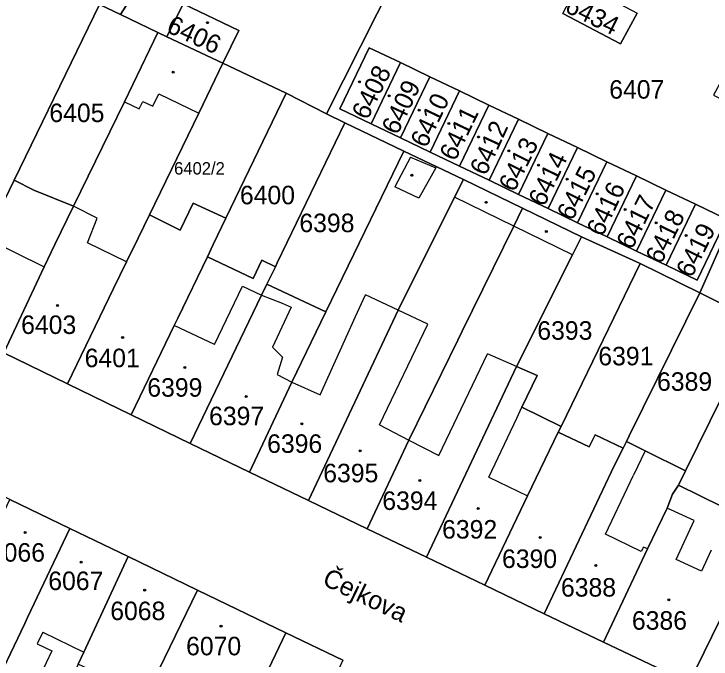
# Model space of a CAD drawing. Extents: x -596233 to -595156, y -1161235 to -1159375.
# Drawn here: x -595878.5 to -595814.5, y -1159733.8 to -1159674.5 of the extents above; entities that cross this region are included whole.
import ezdxf

# ---------------------------------------------------------------- set-up
doc = ezdxf.new("R2010")
doc.units = 0
for name, color, linetype in [('KN_CAR_KR', 7, 'Continuous'), ('KN_KULTURY', 7, 'Continuous'), ('KN_PARC_CIS_POZ', 7, 'Continuous'), ('KN_PARC_CIS_STAV', 7, 'Continuous'), ('KN_PARC_PLOCHA', 7, 'Continuous'), ('KN_ULICE', 7, 'Continuous'), ('parcely_l', 7, 'Continuous')]:
    doc.layers.add(name, color=color, linetype=linetype)

msp = doc.modelspace()

# ---------------------------------------------------------------- linework, layer by layer
at = {"layer": 'KN_CAR_KR'}
for points in [[(-595865.72, -1159683.01), (-595865.18, -1159681.88)], [(-595865.18, -1159681.88), (-595861.52, -1159683.64)], [(-595868.34, -1159682.6), (-595866.97, -1159683.26)], [(-595866.97, -1159683.26), (-595866.64, -1159682.57)], [(-595866.64, -1159682.57), (-595865.72, -1159683.01)], [(-595842.08, -1159687.68), (-595843.52, -1159690.42)], [(-595842.08, -1159687.68), (-595839.74, -1159688.67)], [(-595839.74, -1159688.67), (-595841.31, -1159691.47)], [(-595841.31, -1159691.47), (-595843.52, -1159690.42)], [(-595832.59, -1159694.02), (-595838.03, -1159691.36)], [(-595870.83, -1159693.29), (-595873.02, -1159692.2)], [(-595871.74, -1159695.56), (-595870.83, -1159693.29)], [(-595827.2, -1159696.66), (-595832.59, -1159694.02)], [(-595881.07, -1159695.13), (-595875.69, -1159697.76)], [(-595868.14, -1159697.3), (-595871.74, -1159695.56)], [(-595860.07, -1159704.9), (-595857.5, -1159699.53)], [(-595857.5, -1159699.53), (-595855.74, -1159700.37)], [(-595855.74, -1159700.37), (-595853.85, -1159701.11)], [(-595847.12, -1159702.32), (-595846.22, -1159700.33)], [(-595843.21, -1159701.75), (-595846.22, -1159700.33)], [(-595853.04, -1159701.48), (-595854.74, -1159705.13)], [(-595853.85, -1159701.11), (-595853.04, -1159701.48)], [(-595840.49, -1159703.03), (-595843.21, -1159701.75)], [(-595850.38, -1159709.52), (-595847.12, -1159702.32)], [(-595860.07, -1159704.9), (-595863.77, -1159703.16)], [(-595844.93, -1159712.27), (-595840.49, -1159703.03)], [(-595854.74, -1159705.13), (-595853.83, -1159706.07)], [(-595839.47, -1159715.08), (-595835.02, -1159705.74)], [(-595832.34, -1159706.92), (-595835.02, -1159705.74)], [(-595853.83, -1159706.07), (-595854.33, -1159707.64)], [(-595854.33, -1159707.64), (-595852.96, -1159708.35)], [(-595852.96, -1159708.35), (-595850.38, -1159709.52)], [(-595832.31, -1159711.67), (-595831.85, -1159710.65)], [(-595834.88, -1159717.08), (-595832.31, -1159711.67)], [(-595844.93, -1159712.27), (-595842.22, -1159713.67)], [(-595842.22, -1159713.67), (-595839.47, -1159715.08)], [(-595820.53, -1159714.65), (-595821.61, -1159716.91)], [(-595834.88, -1159717.08), (-595831.34, -1159718.8)], [(-595824.18, -1159722.31), (-595821.61, -1159716.91)], [(-595816.03, -1159721.07), (-595818.52, -1159719.94)], [(-595817.69, -1159724.64), (-595816.03, -1159721.07)], [(-595820.89, -1159723.91), (-595824.18, -1159722.31)], [(-595820.69, -1159723.5), (-595820.89, -1159723.91)], [(-595820.33, -1159723.67), (-595820.69, -1159723.5)], [(-595814.48, -1159723.79), (-595815.38, -1159725.72)], [(-595815.38, -1159725.72), (-595817.69, -1159724.64)], [(-595875.84, -1159731.31), (-595876.35, -1159732.4)], [(-595875.84, -1159731.31), (-595872.06, -1159733.14)], [(-595876.35, -1159732.4), (-595875, -1159733.04)], [(-595875, -1159733.04), (-595880.24, -1159744.06)]]:
    msp.add_lwpolyline(points, dxfattribs=at)
at = {"layer": 'KN_KULTURY'}
for centre, radius in [((-595860.72, -1159675.34), 0.09), ((-595860.72, -1159675.34), 0.0398), ((-595863.87, -1159679.9), 0.09), ((-595863.87, -1159679.9), 0.0398), ((-595846.75, -1159680.77), 0.09), ((-595846.75, -1159680.77), 0.0398), ((-595844.03, -1159682.06), 0.09), ((-595844.03, -1159682.06), 0.0398), ((-595841.27, -1159683.38), 0.09), ((-595841.27, -1159683.38), 0.0398), ((-595838.55, -1159684.61), 0.09), ((-595838.55, -1159684.61), 0.0398), ((-595835.83, -1159685.84), 0.09), ((-595835.83, -1159685.84), 0.0398), ((-595833.06, -1159687.1), 0.09), ((-595833.06, -1159687.1), 0.0398), ((-595830.32, -1159688.42), 0.09), ((-595830.32, -1159688.42), 0.0398), ((-595841.96, -1159689.36), 0.09), ((-595841.96, -1159689.36), 0.0398), ((-595827.7, -1159689.72), 0.09), ((-595827.7, -1159689.72), 0.0398), ((-595824.93, -1159691.07), 0.09), ((-595824.93, -1159691.07), 0.0398), ((-595835.12, -1159691.84), 0.09), ((-595835.12, -1159691.84), 0.0398), ((-595822.36, -1159692.51), 0.09), ((-595822.36, -1159692.51), 0.0398), ((-595819.53, -1159693.72), 0.09), ((-595819.53, -1159693.72), 0.0398), ((-595829.61, -1159694.52), 0.09), ((-595829.61, -1159694.52), 0.0398), ((-595816.78, -1159694.9), 0.09), ((-595816.78, -1159694.9), 0.0398), ((-595874.49, -1159701.31), 0.09), ((-595874.49, -1159701.31), 0.0398), ((-595868.5, -1159704.25), 0.09), ((-595868.5, -1159704.25), 0.0398), ((-595862.8, -1159707.01), 0.09), ((-595862.8, -1159707.01), 0.0398), ((-595857.16, -1159709.66), 0.09), ((-595857.16, -1159709.66), 0.0398), ((-595852.04, -1159712.19), 0.09), ((-595852.04, -1159712.19), 0.0398), ((-595846.69, -1159714.67), 0.09), ((-595846.69, -1159714.67), 0.0398), ((-595841.22, -1159717.38), 0.09), ((-595841.22, -1159717.38), 0.0398), ((-595835.87, -1159719.97), 0.09), ((-595835.87, -1159719.97), 0.0398), ((-595877.46, -1159722.17), 0.09), ((-595877.46, -1159722.17), 0.0398), ((-595830.17, -1159722.61), 0.09), ((-595830.17, -1159722.61), 0.0398), ((-595872.32, -1159724.88), 0.09), ((-595872.32, -1159724.88), 0.0398), ((-595825.07, -1159725.18), 0.09), ((-595825.07, -1159725.18), 0.0398), ((-595866.48, -1159727.45), 0.09), ((-595866.48, -1159727.45), 0.0398), ((-595818.36, -1159728.34), 0.09), ((-595818.36, -1159728.34), 0.0398), ((-595859.47, -1159730.77), 0.09), ((-595859.47, -1159730.77), 0.0398)]:
    msp.add_circle(centre, radius, dxfattribs=at)
at = {"layer": 'KN_PARC_PLOCHA'}
for points in [[(-595701.4, -1159505.18), (-595757.67, -1159546.29), (-595773.81, -1159559.78), (-595782.65, -1159568.39), (-595789.27, -1159574.83), (-595792.2, -1159577.69), (-595797.93, -1159584.14), (-595803.73, -1159590.66), (-595808.72, -1159596.26), (-595817.32, -1159605.93), (-595824.44, -1159615.08), (-595831.93, -1159624.7), (-595841.12, -1159636.52), (-595846.07, -1159642.88), (-595850.41, -1159648.46), (-595854.79, -1159654.08), (-595859.27, -1159659.84), (-595868.71, -1159674.59), (-595870.61, -1159673.67), (-595878.47, -1159689.8), (-595881.07, -1159695.13)], [(-595809.88, -1159673.87), (-595811.31, -1159676.52), (-595812.74, -1159679.18), (-595814.26, -1159682.01), (-595808.7, -1159684.78), (-595810.44, -1159688.71), (-595815.51, -1159700.16), (-595820.99, -1159697.46), (-595826.37, -1159695), (-595831.79, -1159692.39), (-595837.22, -1159689.74), (-595842.69, -1159687.13), (-595848.1, -1159684.54), (-595849.78, -1159683.71), (-595842.03, -1159668.28)], [(-595828.09, -1159674.49), (-595822.79, -1159677.29), (-595821.27, -1159674.46)], [(-595848.28, -1159733.9), (-595853.52, -1159731.39), (-595861.63, -1159727.46), (-595867.99, -1159724.38), (-595873.36, -1159721.78), (-595878.84, -1159719.12), (-595884.22, -1159716.51), (-595894.91, -1159711.31), (-595884.75, -1159703.08), (-595879.42, -1159705.67), (-595873.56, -1159708.51), (-595867.72, -1159711.35), (-595862.29, -1159713.98), (-595856.87, -1159716.61), (-595851.45, -1159719.23), (-595846.06, -1159721.82), (-595840.62, -1159724.43), (-595835.24, -1159727.01), (-595829.81, -1159729.62), (-595824.36, -1159732.23), (-595816.51, -1159735.97)]]:
    msp.add_lwpolyline(points, dxfattribs=at)
for points in [[(-595842.17, -1159668.21), (-595842.03, -1159668.28), (-595849.78, -1159683.71), (-595853.49, -1159681.83), (-595859.31, -1159679.07), (-595857.85, -1159676.06), (-595862.95, -1159673.6), (-595864.43, -1159676.65), (-595865.26, -1159676.25), (-595868.71, -1159674.59), (-595859.27, -1159659.84)], [(-595821.27, -1159674.46), (-595822.79, -1159677.29), (-595828.09, -1159674.49), (-595826.61, -1159671.63)], [(-595868.71, -1159674.59), (-595865.26, -1159676.25), (-595868.34, -1159682.6), (-595873.02, -1159692.2), (-595876.66, -1159690.73), (-595878.47, -1159689.8), (-595870.61, -1159673.67)], [(-595859.31, -1159679.07), (-595864.43, -1159676.65), (-595862.95, -1159673.6), (-595857.85, -1159676.06)], [(-595864.43, -1159676.65), (-595859.31, -1159679.07), (-595861.52, -1159683.64), (-595866.05, -1159692.98), (-595867.09, -1159695.14), (-595868.14, -1159697.3), (-595869.33, -1159699.76), (-595873.56, -1159708.51), (-595879.42, -1159705.67), (-595875.69, -1159697.76), (-595874.72, -1159695.71), (-595873.02, -1159692.2), (-595868.34, -1159682.6), (-595865.26, -1159676.25)], [(-595845.69, -1159684.62), (-595842.98, -1159685.92), (-595840.28, -1159687.22), (-595837.57, -1159688.52), (-595834.86, -1159689.82), (-595832.16, -1159691.12), (-595829.45, -1159692.42), (-595826.74, -1159693.72), (-595824.03, -1159695.02), (-595821.33, -1159696.32), (-595818.62, -1159697.62), (-595815.75, -1159698.99), (-595813.06, -1159693.39), (-595815.93, -1159692.01), (-595818.64, -1159690.71), (-595821.34, -1159689.41), (-595824.05, -1159688.11), (-595826.76, -1159686.81), (-595829.46, -1159685.51), (-595832.17, -1159684.21), (-595834.88, -1159682.91), (-595837.59, -1159681.61), (-595840.29, -1159680.31), (-595843, -1159679.01), (-595845.86, -1159677.64), (-595848.55, -1159683.24)], [(-595843, -1159679.01), (-595845.69, -1159684.62), (-595848.55, -1159683.24), (-595845.86, -1159677.64)], [(-595853.49, -1159681.83), (-595859.04, -1159693.3), (-595862.02, -1159691.91), (-595863.21, -1159694.39), (-595866.05, -1159692.98), (-595861.52, -1159683.64), (-595859.31, -1159679.07)], [(-595840.29, -1159680.31), (-595842.98, -1159685.92), (-595845.69, -1159684.62), (-595843, -1159679.01)], [(-595837.59, -1159681.61), (-595840.28, -1159687.22), (-595842.98, -1159685.92), (-595840.29, -1159680.31)], [(-595834.88, -1159682.91), (-595837.57, -1159688.52), (-595840.28, -1159687.22), (-595837.59, -1159681.61)], [(-595849.78, -1159683.71), (-595848.1, -1159684.54), (-595854.31, -1159697.4), (-595854.48, -1159697.76), (-595855.73, -1159697.16), (-595856.53, -1159698.83), (-595860.7, -1159696.84), (-595860.2, -1159695.7), (-595859.04, -1159693.3), (-595853.49, -1159681.83)], [(-595832.17, -1159684.21), (-595834.86, -1159689.82), (-595837.57, -1159688.52), (-595834.88, -1159682.91)], [(-595829.46, -1159685.51), (-595832.16, -1159691.12), (-595834.86, -1159689.82), (-595832.17, -1159684.21)], [(-595842.69, -1159687.13), (-595849.85, -1159701.91), (-595855.25, -1159699.35), (-595854.48, -1159697.76), (-595854.31, -1159697.4), (-595848.1, -1159684.54)], [(-595826.76, -1159686.81), (-595829.45, -1159692.42), (-595832.16, -1159691.12), (-595829.46, -1159685.51)], [(-595824.05, -1159688.11), (-595826.74, -1159693.72), (-595829.45, -1159692.42), (-595826.76, -1159686.81)], [(-595837.22, -1159689.74), (-595838.03, -1159691.36), (-595843.21, -1159701.75), (-595851.45, -1159719.23), (-595856.87, -1159716.61), (-595852.96, -1159708.35), (-595849.85, -1159701.91), (-595842.69, -1159687.13)], [(-595821.34, -1159689.41), (-595824.03, -1159695.02), (-595826.74, -1159693.72), (-595824.05, -1159688.11)], [(-595786.04, -1159700.81), (-595786.87, -1159703.13), (-595791.03, -1159711.97), (-595796.39, -1159709.47), (-595802.17, -1159706.61), (-595810.09, -1159702.84), (-595815.51, -1159700.16), (-595810.44, -1159688.71)], [(-595873.02, -1159692.2), (-595874.72, -1159695.71), (-595875.69, -1159697.76), (-595879.42, -1159705.67), (-595884.75, -1159703.08), (-595881.07, -1159695.13), (-595878.47, -1159689.8), (-595876.66, -1159690.73)], [(-595831.79, -1159692.39), (-595832.59, -1159694.02), (-595837.32, -1159703.67), (-595837.72, -1159704.49), (-595842.22, -1159713.67), (-595846.06, -1159721.82), (-595851.45, -1159719.23), (-595843.21, -1159701.75), (-595838.03, -1159691.36), (-595837.22, -1159689.74)], [(-595818.64, -1159690.71), (-595821.33, -1159696.32), (-595824.03, -1159695.02), (-595821.34, -1159689.41)], [(-595815.93, -1159692.01), (-595818.62, -1159697.62), (-595821.33, -1159696.32), (-595818.64, -1159690.71)], [(-595859.04, -1159693.3), (-595860.2, -1159695.7), (-595860.7, -1159696.84), (-595863.44, -1159702.48), (-595863.77, -1159703.16), (-595867.72, -1159711.35), (-595873.56, -1159708.51), (-595869.33, -1159699.76), (-595868.14, -1159697.3), (-595867.09, -1159695.14), (-595866.05, -1159692.98), (-595863.21, -1159694.39), (-595862.02, -1159691.91)], [(-595826.37, -1159695), (-595827.2, -1159696.66), (-595832.34, -1159706.92), (-595840.62, -1159724.43), (-595846.06, -1159721.82), (-595842.22, -1159713.67), (-595837.72, -1159704.49), (-595837.32, -1159703.67), (-595832.59, -1159694.02), (-595831.79, -1159692.39)], [(-595818.62, -1159697.62), (-595815.93, -1159692.01), (-595813.06, -1159693.39), (-595815.75, -1159698.99)], [(-595820.99, -1159697.46), (-595828.25, -1159712.43), (-595831.85, -1159710.65), (-595830.45, -1159707.74), (-595832.34, -1159706.92), (-595827.2, -1159696.66), (-595826.37, -1159695)], [(-595854.48, -1159697.76), (-595855.25, -1159699.35), (-595855.74, -1159700.37), (-595862.29, -1159713.98), (-595867.72, -1159711.35), (-595863.77, -1159703.16), (-595863.44, -1159702.48), (-595860.7, -1159696.84), (-595856.53, -1159698.83), (-595855.73, -1159697.16)], [(-595815.51, -1159700.16), (-595822.02, -1159713.3), (-595822.26, -1159713.79), (-595822.57, -1159714.42), (-595825.14, -1159713.2), (-595825.67, -1159714.31), (-595828.51, -1159712.96), (-595828.25, -1159712.43), (-595820.99, -1159697.46)], [(-595849.85, -1159701.91), (-595852.96, -1159708.35), (-595856.87, -1159716.61), (-595862.29, -1159713.98), (-595855.74, -1159700.37), (-595855.25, -1159699.35)], [(-595810.09, -1159702.84), (-595816.82, -1159716.49), (-595820.53, -1159714.65), (-595822.26, -1159713.79), (-595822.02, -1159713.3), (-595815.51, -1159700.16)], [(-595802.17, -1159706.61), (-595809.51, -1159721.74), (-595817.48, -1159717.82), (-595816.82, -1159716.49), (-595810.09, -1159702.84)], [(-595828.25, -1159712.43), (-595828.51, -1159712.96), (-595831.34, -1159718.8), (-595835.24, -1159727.01), (-595840.62, -1159724.43), (-595832.34, -1159706.92), (-595830.45, -1159707.74), (-595831.85, -1159710.65)], [(-595822.57, -1159714.42), (-595823.37, -1159716.03), (-595829.81, -1159729.62), (-595835.24, -1159727.01), (-595831.34, -1159718.8), (-595828.51, -1159712.96), (-595825.67, -1159714.31), (-595825.14, -1159713.2)], [(-595816.82, -1159716.49), (-595817.48, -1159717.82), (-595818.04, -1159718.63), (-595818.52, -1159719.94), (-595820.33, -1159723.67), (-595824.36, -1159732.23), (-595829.81, -1159729.62), (-595823.37, -1159716.03), (-595822.57, -1159714.42), (-595822.26, -1159713.79), (-595820.53, -1159714.65)], [(-595809.51, -1159721.74), (-595810.97, -1159724.63), (-595816.51, -1159735.97), (-595824.36, -1159732.23), (-595820.33, -1159723.67), (-595818.52, -1159719.94), (-595818.04, -1159718.63), (-595817.48, -1159717.82)], [(-595873.36, -1159721.78), (-595877.22, -1159729.98), (-595877.48, -1159730.53), (-595879.43, -1159734.62), (-595879.69, -1159735.17), (-595883.23, -1159742.64), (-595886.76, -1159735.97), (-595885.37, -1159733.02), (-595883.52, -1159729.02), (-595883.2, -1159728.33), (-595878.84, -1159719.12)], [(-595867.99, -1159724.38), (-595872.06, -1159733.14), (-595872.58, -1159734.24), (-595879.72, -1159749.18), (-595880.73, -1159747.36), (-595882.59, -1159743.85), (-595883.23, -1159742.64), (-595879.69, -1159735.17), (-595879.43, -1159734.62), (-595877.48, -1159730.53), (-595877.22, -1159729.98), (-595873.36, -1159721.78)], [(-595803.8, -1159724.58), (-595804.74, -1159726.51), (-595805.2, -1159727.41), (-595810.51, -1159738.84), (-595816.51, -1159735.97), (-595810.97, -1159724.63), (-595809.51, -1159721.74), (-595807.64, -1159722.67)], [(-595861.63, -1159727.46), (-595869.22, -1159743.1), (-595872.82, -1159741.45), (-595869.97, -1159735.49), (-595872.58, -1159734.24), (-595872.06, -1159733.14), (-595867.99, -1159724.38)], [(-595853.52, -1159731.39), (-595857.34, -1159739.4), (-595857.68, -1159740.12), (-595859.15, -1159743.11), (-595860.59, -1159746.03), (-595864.16, -1159744.12), (-595864.68, -1159745.54), (-595865.92, -1159744.86), (-595869.22, -1159743.1), (-595861.63, -1159727.46)], [(-595848.28, -1159733.9), (-595852.32, -1159742.71), (-595855.23, -1159748.06), (-595856.57, -1159747.47), (-595860.59, -1159746.03), (-595859.15, -1159743.11), (-595857.68, -1159740.12), (-595857.34, -1159739.4), (-595853.52, -1159731.39)]]:
    msp.add_lwpolyline(points, close=True, dxfattribs=at)
at = {"layer": 'parcely_l'}
for points in [[(-595859.27, -1159659.84), (-595868.71, -1159674.59)], [(-595842.17, -1159668.21), (-595842.03, -1159668.28), (-595849.78, -1159683.71)], [(-595868.71, -1159674.59), (-595870.61, -1159673.67), (-595878.47, -1159689.8)], [(-595859.31, -1159679.07), (-595857.85, -1159676.06), (-595862.95, -1159673.6), (-595864.43, -1159676.65)], [(-595865.26, -1159676.25), (-595868.71, -1159674.59)], [(-595828.09, -1159674.49), (-595822.79, -1159677.29), (-595821.27, -1159674.46)], [(-595865.26, -1159676.25), (-595868.34, -1159682.6), (-595873.02, -1159692.2)], [(-595864.43, -1159676.65), (-595865.26, -1159676.25)], [(-595859.31, -1159679.07), (-595864.43, -1159676.65)], [(-595845.69, -1159684.62), (-595848.55, -1159683.24), (-595845.86, -1159677.64), (-595843, -1159679.01)], [(-595859.31, -1159679.07), (-595861.52, -1159683.64), (-595866.05, -1159692.98)], [(-595853.49, -1159681.83), (-595859.31, -1159679.07)], [(-595843, -1159679.01), (-595845.69, -1159684.62)], [(-595840.29, -1159680.31), (-595843, -1159679.01)], [(-595842.98, -1159685.92), (-595840.29, -1159680.31)], [(-595840.29, -1159680.31), (-595837.59, -1159681.61)], [(-595840.28, -1159687.22), (-595837.59, -1159681.61)], [(-595837.59, -1159681.61), (-595834.88, -1159682.91)], [(-595859.04, -1159693.3), (-595853.49, -1159681.83)], [(-595849.78, -1159683.71), (-595853.49, -1159681.83)], [(-595834.88, -1159682.91), (-595837.57, -1159688.52)], [(-595832.17, -1159684.21), (-595834.88, -1159682.91)], [(-595849.78, -1159683.71), (-595848.1, -1159684.54)], [(-595834.86, -1159689.82), (-595832.17, -1159684.21)], [(-595829.46, -1159685.51), (-595832.17, -1159684.21)], [(-595848.1, -1159684.54), (-595854.31, -1159697.4), (-595854.48, -1159697.76)], [(-595848.1, -1159684.54), (-595842.69, -1159687.13)], [(-595845.69, -1159684.62), (-595842.98, -1159685.92)], [(-595829.46, -1159685.51), (-595832.16, -1159691.12)], [(-595826.76, -1159686.81), (-595829.46, -1159685.51)], [(-595840.28, -1159687.22), (-595842.98, -1159685.92)], [(-595829.45, -1159692.42), (-595826.76, -1159686.81)], [(-595824.05, -1159688.11), (-595826.76, -1159686.81)], [(-595849.85, -1159701.91), (-595842.69, -1159687.13)], [(-595842.69, -1159687.13), (-595837.22, -1159689.74)], [(-595837.57, -1159688.52), (-595840.28, -1159687.22)], [(-595824.05, -1159688.11), (-595826.74, -1159693.72)], [(-595821.34, -1159689.41), (-595824.05, -1159688.11)], [(-595837.57, -1159688.52), (-595834.86, -1159689.82)], [(-595810.44, -1159688.71), (-595815.51, -1159700.16)], [(-595878.47, -1159689.8), (-595881.07, -1159695.13), (-595884.75, -1159703.08)], [(-595873.02, -1159692.2), (-595876.66, -1159690.73), (-595878.47, -1159689.8)], [(-595837.22, -1159689.74), (-595838.03, -1159691.36), (-595843.21, -1159701.75), (-595851.45, -1159719.23)], [(-595831.79, -1159692.39), (-595837.22, -1159689.74)], [(-595834.86, -1159689.82), (-595832.16, -1159691.12)], [(-595821.34, -1159689.41), (-595824.03, -1159695.02)], [(-595818.64, -1159690.71), (-595821.34, -1159689.41)], [(-595832.16, -1159691.12), (-595829.45, -1159692.42)], [(-595821.33, -1159696.32), (-595818.64, -1159690.71)], [(-595818.64, -1159690.71), (-595815.93, -1159692.01)], [(-595866.05, -1159692.98), (-595863.21, -1159694.39), (-595862.02, -1159691.91), (-595859.04, -1159693.3)], [(-595879.42, -1159705.67), (-595875.69, -1159697.76), (-595874.72, -1159695.71), (-595873.02, -1159692.2)], [(-595831.79, -1159692.39), (-595832.59, -1159694.02), (-595837.32, -1159703.67), (-595837.72, -1159704.49), (-595842.22, -1159713.67), (-595846.06, -1159721.82)], [(-595826.37, -1159695), (-595831.79, -1159692.39)], [(-595829.45, -1159692.42), (-595826.74, -1159693.72)], [(-595815.93, -1159692.01), (-595818.62, -1159697.62)], [(-595818.62, -1159697.62), (-595815.75, -1159698.99), (-595813.06, -1159693.39), (-595815.93, -1159692.01)], [(-595866.05, -1159692.98), (-595867.09, -1159695.14), (-595868.14, -1159697.3), (-595869.33, -1159699.76), (-595873.56, -1159708.51)], [(-595860.7, -1159696.84), (-595860.2, -1159695.7), (-595859.04, -1159693.3)], [(-595826.74, -1159693.72), (-595824.03, -1159695.02)], [(-595826.37, -1159695), (-595827.2, -1159696.66), (-595832.34, -1159706.92)], [(-595820.99, -1159697.46), (-595826.37, -1159695)], [(-595824.03, -1159695.02), (-595821.33, -1159696.32)], [(-595818.62, -1159697.62), (-595821.33, -1159696.32)], [(-595867.72, -1159711.35), (-595863.77, -1159703.16), (-595863.44, -1159702.48), (-595860.7, -1159696.84)], [(-595854.48, -1159697.76), (-595855.73, -1159697.16), (-595856.53, -1159698.83), (-595860.7, -1159696.84)], [(-595828.25, -1159712.43), (-595820.99, -1159697.46)], [(-595815.51, -1159700.16), (-595820.99, -1159697.46)], [(-595855.25, -1159699.35), (-595854.48, -1159697.76)], [(-595855.25, -1159699.35), (-595855.74, -1159700.37), (-595862.29, -1159713.98)], [(-595849.85, -1159701.91), (-595855.25, -1159699.35)], [(-595822.26, -1159713.79), (-595822.02, -1159713.3), (-595815.51, -1159700.16)], [(-595810.09, -1159702.84), (-595815.51, -1159700.16)], [(-595856.87, -1159716.61), (-595852.96, -1159708.35), (-595849.85, -1159701.91)], [(-595816.82, -1159716.49), (-595810.09, -1159702.84)], [(-595879.42, -1159705.67), (-595873.56, -1159708.51)], [(-595840.62, -1159724.43), (-595832.34, -1159706.92)], [(-595832.34, -1159706.92), (-595830.45, -1159707.74), (-595831.85, -1159710.65), (-595828.25, -1159712.43)], [(-595873.56, -1159708.51), (-595867.72, -1159711.35)], [(-595867.72, -1159711.35), (-595862.29, -1159713.98)], [(-595828.51, -1159712.96), (-595831.34, -1159718.8), (-595835.24, -1159727.01)], [(-595828.51, -1159712.96), (-595828.25, -1159712.43)], [(-595822.57, -1159714.42), (-595825.14, -1159713.2), (-595825.67, -1159714.31), (-595828.51, -1159712.96)], [(-595862.29, -1159713.98), (-595856.87, -1159716.61)], [(-595822.57, -1159714.42), (-595822.26, -1159713.79)], [(-595822.26, -1159713.79), (-595820.53, -1159714.65), (-595816.82, -1159716.49)], [(-595829.81, -1159729.62), (-595823.37, -1159716.03), (-595822.57, -1159714.42)], [(-595856.87, -1159716.61), (-595851.45, -1159719.23)], [(-595817.48, -1159717.82), (-595816.82, -1159716.49)], [(-595817.48, -1159717.82), (-595818.04, -1159718.63), (-595818.52, -1159719.94), (-595820.33, -1159723.67), (-595824.36, -1159732.23)], [(-595809.51, -1159721.74), (-595817.48, -1159717.82)], [(-595873.36, -1159721.78), (-595878.84, -1159719.12)], [(-595851.45, -1159719.23), (-595846.06, -1159721.82)], [(-595883.23, -1159742.64), (-595879.69, -1159735.17), (-595879.43, -1159734.62), (-595877.48, -1159730.53), (-595877.22, -1159729.98), (-595873.36, -1159721.78)], [(-595867.99, -1159724.38), (-595873.36, -1159721.78)], [(-595846.06, -1159721.82), (-595840.62, -1159724.43)], [(-595816.51, -1159735.97), (-595810.97, -1159724.63), (-595809.51, -1159721.74)], [(-595867.99, -1159724.38), (-595872.06, -1159733.14), (-595872.58, -1159734.24)], [(-595861.63, -1159727.46), (-595867.99, -1159724.38)], [(-595840.62, -1159724.43), (-595835.24, -1159727.01)], [(-595835.24, -1159727.01), (-595829.81, -1159729.62)], [(-595869.22, -1159743.1), (-595861.63, -1159727.46)], [(-595861.63, -1159727.46), (-595853.52, -1159731.39)], [(-595829.81, -1159729.62), (-595824.36, -1159732.23)], [(-595860.59, -1159746.03), (-595859.15, -1159743.11), (-595857.68, -1159740.12), (-595857.34, -1159739.4), (-595853.52, -1159731.39)], [(-595853.52, -1159731.39), (-595848.28, -1159733.9)], [(-595824.36, -1159732.23), (-595816.51, -1159735.97)]]:
    msp.add_lwpolyline(points, dxfattribs=at)

# ---------------------------------------------------------------- texts
at = {"layer": 'KN_PARC_CIS_POZ'}
for s, height, p in [('6407', 1.7, (-595823.8366, -1159682.32)), ('6405', 1.7, (-595875.2266, -1159684.47)), ('6402/2', 1.14, (-595863.78, -1159689.29)), ('6400', 1.7, (-595857.7366, -1159692.02)), ('6398', 1.7, (-595852.2766, -1159694.58)), ('6393', 1.7, (-595830.4366, -1159704.46)), ('6391', 1.7, (-595824.8366, -1159706.81)), ('6389', 1.7, (-595819.4466, -1159709.15))]:
    msp.add_text(s, height=height, dxfattribs=at).set_placement(p)
at = {"layer": 'KN_PARC_CIS_STAV'}
for s, rotation, p in [('6434', 333.694204, (-595828.0239, -1159674.2988)), ('6406', 335.177593, (-595864.5787, -1159676.1516)), ('6408', 63.965506, (-595846.0279, -1159684.3604)), ('6409', 64.662545, (-595843.2738, -1159685.7268)), ('6410', 64.444265, (-595840.6345, -1159686.9317)), ('6411', 64.219955, (-595837.9755, -1159688.1464)), ('6412', 65.399619, (-595835.1674, -1159689.4737)), ('6413', 63.412039, (-595832.5549, -1159690.977)), ('6414', 64.357438, (-595829.8087, -1159692.3197)), ('6415', 63.396363, (-595827.2157, -1159693.6167)), ('6416', 65.06667, (-595824.4539, -1159695.0762)), ('6417', 63.676117, (-595821.7521, -1159696.2734)), ('6418', 63.967929, (-595819.0678, -1159697.6104)), ('6419', 63.760524, (-595816.2679, -1159698.8555))]:
    msp.add_text(s, height=1.7, rotation=rotation, dxfattribs=at).set_placement(p)
for s, p in [('6403', (-595877.8166, -1159703.93)), ('6401', (-595871.9866, -1159706.98)), ('6399', (-595866.2366, -1159709.69)), ('6397', (-595860.5666, -1159712.31)), ('6396', (-595855.2366, -1159714.85)), ('6395', (-595850.0866, -1159717.55)), ('6394', (-595844.6666, -1159720.09)), ('6392', (-595839.1766, -1159722.72)), ('6066', (-595880.6866, -1159724.84)), ('6390', (-595833.6766, -1159725.42)), ('6067', (-595875.3266, -1159727.45)), ('6388', (-595828.2666, -1159728.05)), ('6068', (-595869.6366, -1159730.21)), ('6386', (-595821.7566, -1159731.09)), ('6070', (-595862.6766, -1159733.44))]:
    msp.add_text(s, height=1.7, dxfattribs=at).set_placement(p)
at = {"layer": 'KN_ULICE'}
msp.add_text('Čejkova', height=1.7, rotation=334.303157, dxfattribs=at).set_placement((-595850.2762, -1159726.9029))

doc.saveas('drawing.dxf')
